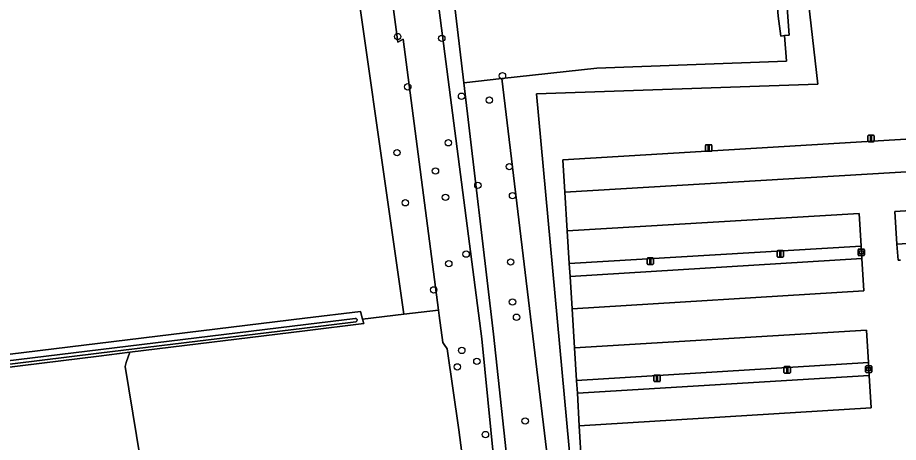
# Model space of a CAD drawing. Extents: x 161385 to 162589, y 388479 to 389756.
# Drawn here: x 161955.8 to 162091.3, y 389034.9 to 389100.4 of the extents above; entities that cross this region are included whole.
import ezdxf

# ---------------------------------------------------------------- set-up
doc = ezdxf.new("R2010")
doc.units = 0
for name, color, linetype in [('IMGEO_Berm_groen', 7, 'Continuous'), ('IMGEO_Boom', 7, 'Continuous'), ('IMGEO_Bouwland', 7, 'Continuous'), ('IMGEO_Grasland_agrarisch', 7, 'Continuous'), ('IMGEO_Grasland_overig', 7, 'Continuous'), ('IMGEO_Groenvoorziening', 7, 'Continuous'), ('IMGEO_Hek', 7, 'Continuous'), ('IMGEO_Informatiebord', 7, 'Continuous'), ('IMGEO_Lichtmast', 7, 'Continuous'), ('IMGEO_Loofbos', 7, 'Continuous'), ('IMGEO_Oever', 7, 'Continuous'), ('IMGEO_Parkeervlak_open', 7, 'Continuous'), ('IMGEO_Rijbaan_lokaal_open', 7, 'Continuous'), ('IMGEO_Waterloop', 7, 'Continuous')]:
    doc.layers.add(name, color=color, linetype=linetype)

msp = doc.modelspace()

# ---------------------------------------------------------------- linework, layer by layer
at = {"layer": 'IMGEO_Berm_groen'}
for points in [[(162085.73, 389063.28), (162085.61, 389065.18), (162040.68, 389062.5), (162040.83, 389060.51)], [(162086.73, 389047.23), (162041.82, 389044.5), (162041.93, 389042.55), (162086.85, 389045.27)]]:
    msp.add_lwpolyline(points, close=True, dxfattribs=at)
at = {"layer": 'IMGEO_Boom'}
for centre in [(162014.28, 389097.45), (162021.07, 389097.17), (162030.4, 389091.41), (162015.83, 389089.71), (162024.11, 389088.26), (162028.39, 389087.66), (162022.08, 389081.09), (162014.18, 389079.57), (162031.46, 389077.42), (162020.09, 389076.75), (162026.62, 389074.54), (162021.64, 389072.7), (162031.96, 389072.95), (162015.45, 389071.85), (162024.81, 389063.94), (162031.66, 389062.73), (162022.15, 389062.47), (162019.81, 389058.44), (162031.95, 389056.58), (162032.57, 389054.22), (162024.15, 389049.11), (162023.45, 389046.58), (162026.47, 389047.44), (162033.9, 389038.23), (162027.79, 389036.15)]:
    msp.add_circle(centre, 0.489, dxfattribs=at)
at = {"layer": 'IMGEO_Bouwland'}
msp.add_lwpolyline([(162005.74, 389121.3), (161995.52, 389120.96), (161995.61, 389119.78), (161859.16, 389105.46), (161851.12, 389103.98), (161851.17, 389103.5), (161851.5, 389102.93), (161851.61, 389102.76), (161868.7, 389076.66), (161873.06, 389069.66), (161883.53, 389054.11), (161888.33, 389046.83), (161892.52, 389039.97), (161902.21, 389041.07), (161902.14, 389042.12), (162000, 389054.06), (162008.56, 389055.1), (162008.87, 389053.94), (162015.23, 389054.69)], close=True, dxfattribs=at)
at = {"layer": 'IMGEO_Grasland_agrarisch'}
msp.add_lwpolyline([(162028.5, 389000), (162023.71, 389036.88), (162021.91, 389049.34), (162021.43, 389050.03), (162021.23, 389050.33), (162020.69, 389054.48), (162020.58, 389055.32), (162015.23, 389054.69), (162008.87, 389053.94), (162009.05, 389053.24), (162000, 389052.12), (161973.08, 389048.82), (161972.52, 389047.25), (161972.36, 389046.66), (161976.41, 389021.95)], dxfattribs=at)
at = {"layer": 'IMGEO_Grasland_overig'}
for points in [[(162015.66, 389140.33), (162027.25, 389050.9), (162032.27, 389000), (162034.11, 388982.17), (162034.53, 388978.07), (162036.93, 388978.27), (162036.49, 388982.44), (162029.03, 389051.59), (162024.44, 389090.35), (162018.81, 389137.92)], [(162074.45, 389129.23), (162078.96, 389090.14), (162035.64, 389088.65), (162044.95, 388987.77)], [(162042.56, 389031.52), (162042.21, 389037.52), (162041.93, 389042.55), (162041.82, 389044.5), (162041.51, 389049.5), (162041.14, 389055.5), (162040.83, 389060.51), (162040.68, 389062.5), (162040.38, 389067.51), (162040.02, 389073.5), (162039.71, 389078.49), (162112.07, 389082.85)], [(162113.52, 389066.85), (162091.12, 389065.49), (162091.28, 389063.01), (162091.68, 389063.03)]]:
    msp.add_lwpolyline(points, dxfattribs=at)
msp.add_lwpolyline([(162011.03, 389121.47), (162005.74, 389121.3), (162015.23, 389054.69), (162020.58, 389055.32), (162015.1, 389097.05), (162014.29, 389096.58)], close=True, dxfattribs=at)
at = {"layer": 'IMGEO_Groenvoorziening'}
msp.add_lwpolyline([(162074.45, 389129.23), (162102.04, 389129.94), (162098.51, 389132.7), (162096.53, 389133.64), (162072.07, 389131.79), (162074.52, 389097.69), (162073.83, 389097.6), (162074.12, 389093.65), (162044.93, 389092.57), (162030.31, 389090.98), (162040.46, 389006.49), (162041.28, 389000), (162042.84, 388987.67), (162043.24, 388984.5), (162051.65, 388985.61), (162071.44, 388986.74), (162090.32, 388988.37), (162090.23, 388990), (162044.95, 388987.77), (162035.64, 389088.65), (162078.96, 389090.14)], close=True, dxfattribs=at)
at = {"layer": 'IMGEO_Hek'}
msp.add_lwpolyline([(162000.52, 389197.84), (162000.53, 389197.58), (162005.73, 389161.92), (162011.03, 389121.47), (162014.29, 389096.58)], dxfattribs=at)
at = {"layer": 'IMGEO_Informatiebord'}
for p, q in [((162085.14, 389063.82), (162085.14, 389064.62)), ((162085.14, 389064.62), (162085.14, 389063.82)), ((162085.24, 389064.72), (162086.02, 389064.72)), ((162086.02, 389064.72), (162085.24, 389064.72)), ((162086.12, 389064.62), (162086.12, 389063.82)), ((162086.12, 389063.82), (162086.12, 389064.62)), ((162086.02, 389063.72), (162085.24, 389063.72)), ((162085.24, 389063.72), (162086.02, 389063.72)), ((162086.38, 389046.73), (162087.17, 389046.73)), ((162087.17, 389046.73), (162086.38, 389046.73)), ((162086.28, 389045.83), (162086.28, 389046.63)), ((162086.28, 389046.63), (162086.28, 389045.83)), ((162087.17, 389045.73), (162086.38, 389045.73)), ((162086.38, 389045.73), (162087.17, 389045.73)), ((162087.27, 389046.63), (162087.27, 389045.83)), ((162087.27, 389045.83), (162087.27, 389046.63))]:
    msp.add_line(p, q, dxfattribs=at)
for points in [[(162085.24, 389064.45), (162086.02, 389064.45), (162086.02, 389063.98), (162085.24, 389063.98), (162085.24, 389064.45)], [(162085.3, 389064.38), (162085.3, 389064.05), (162085.96, 389064.05), (162085.96, 389064.38), (162085.3, 389064.38)], [(162086.38, 389046.47), (162087.17, 389046.47), (162087.17, 389046), (162086.38, 389046), (162086.38, 389046.47)], [(162086.45, 389046.4), (162086.45, 389046.07), (162087.1, 389046.07), (162087.1, 389046.4), (162086.45, 389046.4)]]:
    msp.add_lwpolyline(points, dxfattribs=at)
for centre, start, end in [((162085.24, 389064.62), 90, 180), ((162085.24, 389064.62), 90, 180), ((162086.02, 389064.62), 0, 90), ((162086.02, 389064.62), 360, 90), ((162085.24, 389063.82), 180, 270), ((162085.24, 389063.82), 180, 270), ((162086.02, 389063.82), 270, 0), ((162086.02, 389063.82), 270, 0), ((162086.38, 389046.63), 90, 180), ((162086.38, 389046.63), 90, 180), ((162087.17, 389046.63), 0, 90), ((162087.17, 389046.63), 360, 90), ((162086.38, 389045.83), 180, 270), ((162086.38, 389045.83), 180, 270), ((162087.17, 389045.83), 270, 0), ((162087.17, 389045.83), 270, 0)]:
    msp.add_arc(centre, 0.1, start, end, dxfattribs=at)
at = {"layer": 'IMGEO_Lichtmast'}
for p, q in [((162086.64, 389081.35), (162086.64, 389082.15)), ((162086.64, 389082.15), (162086.64, 389081.35)), ((162086.74, 389082.25), (162087.53, 389082.25)), ((162087.53, 389082.25), (162086.74, 389082.25)), ((162087.63, 389082.15), (162087.63, 389081.35)), ((162087.63, 389081.35), (162087.63, 389082.15)), ((162061.64, 389079.89), (162061.64, 389080.69)), ((162061.64, 389080.69), (162061.64, 389079.89)), ((162061.74, 389080.79), (162062.53, 389080.79)), ((162062.53, 389080.79), (162061.74, 389080.79)), ((162062.63, 389080.69), (162062.63, 389079.89)), ((162062.63, 389079.89), (162062.63, 389080.69)), ((162087.53, 389081.25), (162086.74, 389081.25)), ((162086.74, 389081.25), (162087.53, 389081.25)), ((162062.53, 389079.79), (162061.74, 389079.79)), ((162061.74, 389079.79), (162062.53, 389079.79)), ((162072.67, 389063.58), (162072.67, 389064.38)), ((162072.67, 389064.38), (162072.67, 389063.58)), ((162072.77, 389064.48), (162073.56, 389064.48)), ((162073.56, 389064.48), (162072.77, 389064.48)), ((162073.66, 389064.38), (162073.66, 389063.58)), ((162073.66, 389063.58), (162073.66, 389064.38)), ((162052.66, 389062.47), (162052.66, 389063.27)), ((162052.66, 389063.27), (162052.66, 389062.47)), ((162052.76, 389063.37), (162053.55, 389063.37)), ((162053.55, 389063.37), (162052.76, 389063.37)), ((162053.65, 389063.27), (162053.65, 389062.47)), ((162053.65, 389062.47), (162053.65, 389063.27)), ((162073.56, 389063.48), (162072.77, 389063.48)), ((162072.77, 389063.48), (162073.56, 389063.48)), ((162053.55, 389062.37), (162052.76, 389062.37)), ((162052.76, 389062.37), (162053.55, 389062.37)), ((162073.73, 389045.71), (162073.73, 389046.51)), ((162073.73, 389046.51), (162073.73, 389045.71)), ((162073.83, 389046.61), (162074.62, 389046.61)), ((162074.62, 389046.61), (162073.83, 389046.61)), ((162074.62, 389045.61), (162073.83, 389045.61)), ((162073.83, 389045.61), (162074.62, 389045.61)), ((162074.72, 389046.51), (162074.72, 389045.71)), ((162074.72, 389045.71), (162074.72, 389046.51)), ((162053.71, 389044.41), (162053.71, 389045.21)), ((162053.71, 389045.21), (162053.71, 389044.41)), ((162053.81, 389045.31), (162054.6, 389045.31)), ((162054.6, 389045.31), (162053.81, 389045.31)), ((162054.6, 389044.31), (162053.81, 389044.31)), ((162053.81, 389044.31), (162054.6, 389044.31)), ((162054.7, 389045.21), (162054.7, 389044.41)), ((162054.7, 389044.41), (162054.7, 389045.21))]:
    msp.add_line(p, q, dxfattribs=at)
for points in [[(162087.06, 389082.12), (162087.21, 389082.12), (162087.21, 389081.37), (162087.06, 389081.37), (162087.06, 389082.12)], [(162062.06, 389080.67), (162062.21, 389080.67), (162062.21, 389079.92), (162062.06, 389079.92), (162062.06, 389080.67)], [(162073.09, 389064.36), (162073.24, 389064.36), (162073.24, 389063.61), (162073.09, 389063.61), (162073.09, 389064.36)], [(162053.08, 389063.24), (162053.23, 389063.24), (162053.23, 389062.49), (162053.08, 389062.49), (162053.08, 389063.24)], [(162074.15, 389046.49), (162074.3, 389046.49), (162074.3, 389045.74), (162074.15, 389045.74), (162074.15, 389046.49)], [(162054.13, 389045.19), (162054.28, 389045.19), (162054.28, 389044.44), (162054.13, 389044.44), (162054.13, 389045.19)]]:
    msp.add_lwpolyline(points, dxfattribs=at)
for centre, start, end in [((162086.74, 389082.15), 90, 180), ((162086.74, 389082.15), 90, 180), ((162087.53, 389082.15), 0, 90), ((162087.53, 389082.15), 360, 90), ((162061.74, 389080.69), 90, 180), ((162061.74, 389080.69), 90, 180), ((162062.53, 389080.69), 0, 90), ((162062.53, 389080.69), 360, 90), ((162086.74, 389081.35), 180, 270), ((162086.74, 389081.35), 180, 270), ((162087.53, 389081.35), 270, 0), ((162087.53, 389081.35), 270, 0), ((162061.74, 389079.89), 180, 270), ((162061.74, 389079.89), 180, 270), ((162062.53, 389079.89), 270, 0), ((162062.53, 389079.89), 270, 0), ((162072.77, 389064.38), 90, 180), ((162072.77, 389064.38), 90, 180), ((162073.56, 389064.38), 0, 90), ((162073.56, 389064.38), 360, 90), ((162052.76, 389063.27), 90, 180), ((162052.76, 389063.27), 90, 180), ((162053.55, 389063.27), 0, 90), ((162053.55, 389063.27), 360, 90), ((162072.77, 389063.58), 180, 270), ((162072.77, 389063.58), 180, 270), ((162073.56, 389063.58), 270, 0), ((162073.56, 389063.58), 270, 0), ((162052.76, 389062.47), 180, 270), ((162052.76, 389062.47), 180, 270), ((162053.55, 389062.47), 270, 0), ((162053.55, 389062.47), 270, 0), ((162073.83, 389046.51), 90, 180), ((162073.83, 389046.51), 90, 180), ((162073.83, 389045.71), 180, 270), ((162073.83, 389045.71), 180, 270), ((162074.62, 389046.51), 0, 90), ((162074.62, 389046.51), 360, 90), ((162074.62, 389045.71), 270, 0), ((162074.62, 389045.71), 270, 0), ((162053.81, 389045.21), 90, 180), ((162053.81, 389045.21), 90, 180), ((162053.81, 389044.41), 180, 270), ((162053.81, 389044.41), 180, 270), ((162054.6, 389045.21), 0, 90), ((162054.6, 389045.21), 360, 90), ((162054.6, 389044.41), 270, 0), ((162054.6, 389044.41), 270, 0)]:
    msp.add_arc(centre, 0.1, start, end, dxfattribs=at)
at = {"layer": 'IMGEO_Loofbos'}
for points in [[(162073.83, 389097.6), (162073.22, 389097.52), (162072.83, 389100.6), (162070.47, 389131.59), (162030.97, 389128.88), (162030.74, 389129.03), (162030.95, 389129.67), (162031.3, 389129.85), (162076.97, 389133.62), (162066.69, 389141.63), (162018.81, 389137.92), (162024.44, 389090.35), (162030.31, 389090.98), (162044.93, 389092.57), (162074.12, 389093.65)], [(161976.13, 388997.11), (161978.02, 388998.61), (161978.81, 389000.23), (161979.18, 389001.71), (161979.06, 389003.28), (161976.41, 389021.95), (161972.36, 389046.66), (161972.52, 389047.25), (161973.08, 389048.82), (161968.31, 389048.23), (161905.62, 389040.52), (161902.26, 389040.11), (161914.02, 389022.23), (161916.17, 389020.23), (161949.29, 389006.96), (161961.56, 389000.1), (161970.27, 388996.25)]]:
    msp.add_lwpolyline(points, close=True, dxfattribs=at)
for points in [[(162011.03, 389121.47), (162014.29, 389096.58), (162015.1, 389097.05), (162020.58, 389055.32), (162020.69, 389054.48), (162021.23, 389050.33), (162021.43, 389050.03), (162021.91, 389049.34), (162023.71, 389036.88), (162028.5, 389000), (162029.34, 388981.64), (162034.11, 388982.17), (162032.27, 389000), (162027.25, 389050.9), (162015.66, 389140.33)], [(162040.46, 389006.49), (162030.31, 389090.98), (162024.44, 389090.35), (162029.03, 389051.59), (162036.49, 388982.44)]]:
    msp.add_lwpolyline(points, dxfattribs=at)
at = {"layer": 'IMGEO_Oever'}
for points in [[(162096.53, 389133.64), (162098.51, 389132.7), (162102.04, 389129.94), (162103.6, 389128.72), (162129.79, 389107.42), (162130.38, 389107.2), (162130.81, 389107.32), (162130.93, 389107.73), (162130.42, 389108.85), (162109.75, 389126.06), (162098.96, 389134.71), (162097.11, 389135.29), (162076.97, 389133.62), (162031.3, 389129.85), (162030.95, 389129.67), (162030.74, 389129.03), (162030.97, 389128.88), (162070.47, 389131.59), (162072.83, 389100.6), (162073.22, 389097.52), (162073.83, 389097.6), (162074.52, 389097.69), (162072.07, 389131.79)], [(162000, 389052.12), (162009.05, 389053.24), (162008.87, 389053.94), (162008.56, 389055.1), (162000, 389054.06), (161902.14, 389042.12), (161902.21, 389041.07), (161902.26, 389040.11), (161905.62, 389040.52), (161968.31, 389048.23), (161973.08, 389048.82)], [(162007.75, 389054.04), (162007.87, 389054.01), (162007.99, 389053.93), (162008.03, 389053.87), (162008.04, 389053.75), (162008.02, 389053.66), (162007.93, 389053.58), (162007.83, 389053.53), (161999.96, 389052.56), (161968.27, 389048.67), (161905.58, 389040.96), (161903.41, 389040.69), (161903.27, 389040.74), (161903.15, 389040.8), (161903.1, 389040.86), (161903.07, 389041.04), (161903.1, 389041.13), (161903.23, 389041.24), (161903.35, 389041.3), (162000.13, 389053.11)]]:
    msp.add_lwpolyline(points, close=True, dxfattribs=at)
at = {"layer": 'IMGEO_Parkeervlak_open'}
for points in [[(162039.71, 389078.49), (162040.02, 389073.5), (162112.39, 389077.8), (162112.07, 389082.85)], [(162113.26, 389071.87), (162090.81, 389070.52), (162091.12, 389065.49), (162113.52, 389066.85)], [(162040.38, 389067.51), (162040.68, 389062.5), (162085.61, 389065.18), (162085.32, 389070.19)], [(162085.73, 389063.28), (162040.83, 389060.51), (162041.14, 389055.5), (162086.04, 389058.28)], [(162041.51, 389049.5), (162041.82, 389044.5), (162086.73, 389047.23), (162086.43, 389052.25)], [(162086.85, 389045.27), (162041.93, 389042.55), (162042.21, 389037.52), (162087.14, 389040.26)]]:
    msp.add_lwpolyline(points, close=True, dxfattribs=at)
at = {"layer": 'IMGEO_Rijbaan_lokaal_open'}
for points in [[(162112.39, 389077.8), (162040.02, 389073.5), (162040.38, 389067.51), (162085.32, 389070.19), (162085.61, 389065.18), (162085.73, 389063.28), (162086.04, 389058.28), (162041.14, 389055.5), (162041.51, 389049.5), (162086.43, 389052.25), (162086.73, 389047.23), (162086.85, 389045.27), (162087.14, 389040.26), (162042.21, 389037.52), (162042.56, 389031.52)], [(162091.68, 389063.03), (162091.28, 389063.01), (162091.12, 389065.49), (162090.81, 389070.52), (162113.26, 389071.87)]]:
    msp.add_lwpolyline(points, dxfattribs=at)
at = {"layer": 'IMGEO_Waterloop'}
msp.add_lwpolyline([(162007.83, 389053.53), (162007.93, 389053.58), (162008.02, 389053.66), (162008.04, 389053.75), (162008.03, 389053.87), (162007.99, 389053.93), (162007.87, 389054.01), (162007.75, 389054.04), (162000.13, 389053.11), (161903.35, 389041.3), (161903.23, 389041.24), (161903.1, 389041.13), (161903.07, 389041.04), (161903.1, 389040.86), (161903.15, 389040.8), (161903.27, 389040.74), (161903.41, 389040.69), (161905.58, 389040.96), (161968.27, 389048.67), (161999.96, 389052.56)], close=True, dxfattribs=at)

doc.saveas('drawing.dxf')
